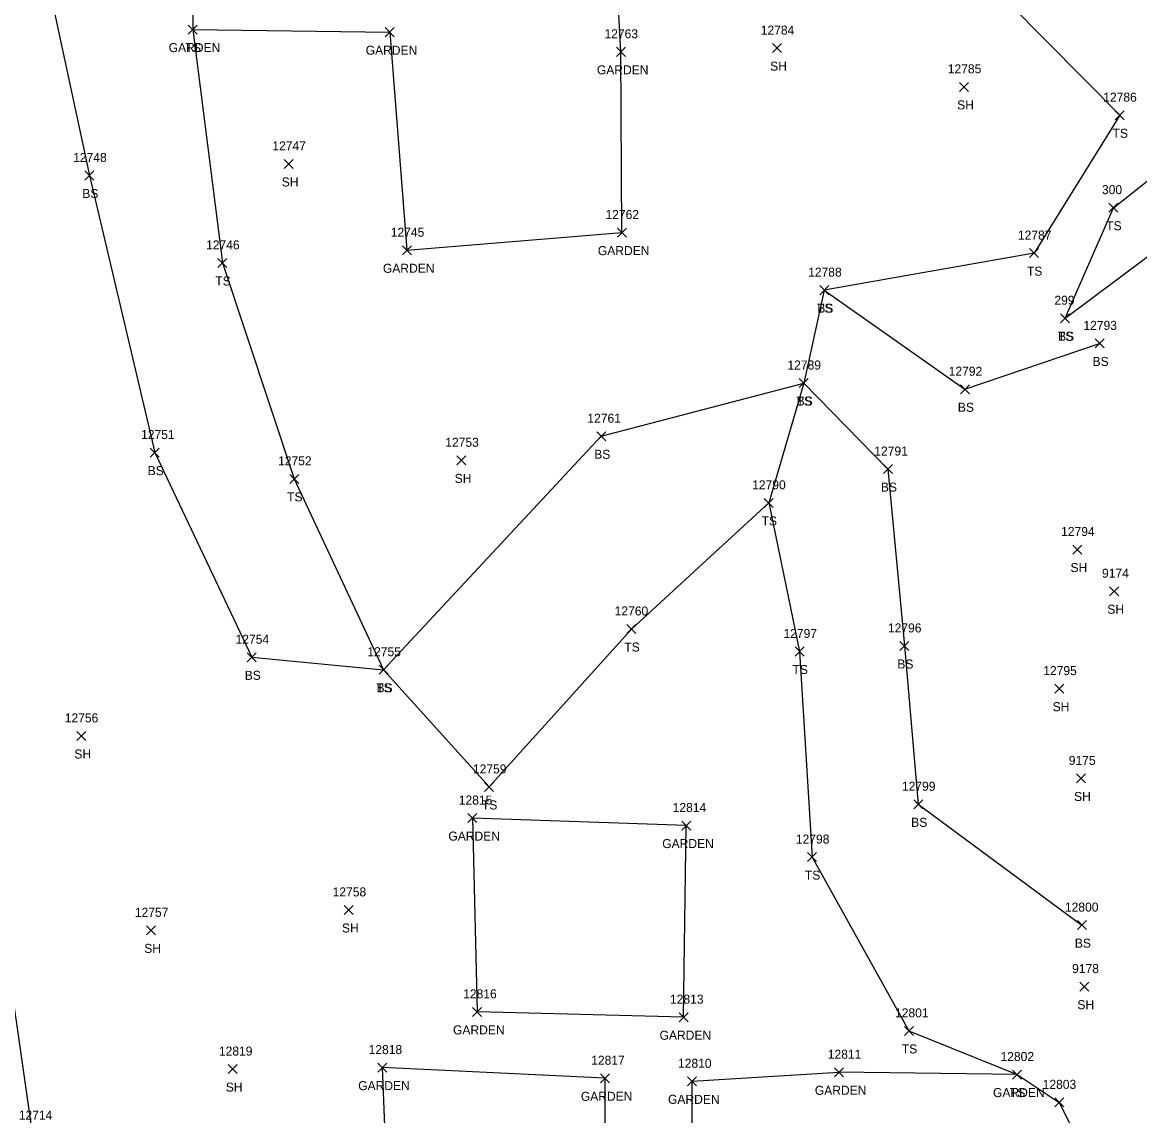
# Model space of a CAD drawing. Extents: x 1482574 to 1485769, y 580696 to 595649.
# Drawn here: x 1483303.5 to 1483551.2, y 584028.9 to 584271.3 of the extents above; entities that cross this region are included whole.
import ezdxf

# ---------------------------------------------------------------- set-up
doc = ezdxf.new("R2010")
doc.units = 0
for name, color, linetype in [('L_A', 7, 'Continuous'), ('L_I', 7, 'Continuous'), ('L_TIC', 7, 'Continuous'), ('LABL', 7, 'Continuous'), ('LAPB', 7, 'Continuous'), ('LELB', 7, 'Continuous')]:
    doc.layers.add(name, color=color, linetype=linetype)

msp = doc.modelspace()

# ---------------------------------------------------------------- linework, layer by layer
at = {"layer": 'L_TIC'}
for points in [[(1483340.25, 584268.75), (1483342.25, 584270.75)], [(1483342.25, 584268.75), (1483340.25, 584270.75)], [(1483340.25, 584268.75), (1483342.25, 584270.75)], [(1483342.25, 584268.75), (1483340.25, 584270.75)], [(1483383.93, 584268.17), (1483385.93, 584270.17)], [(1483385.93, 584268.17), (1483383.93, 584270.17)], [(1483469.79, 584264.63), (1483471.79, 584266.63)], [(1483471.79, 584264.63), (1483469.79, 584266.63)], [(1483435.19, 584263.81), (1483437.19, 584265.81)], [(1483437.19, 584263.81), (1483435.19, 584265.81)], [(1483511.25, 584256.04), (1483513.25, 584258.04)], [(1483513.25, 584256.04), (1483511.25, 584258.04)], [(1483545.78, 584249.75), (1483547.78, 584251.75)], [(1483547.78, 584249.75), (1483545.78, 584251.75)], [(1483361.5, 584238.95), (1483363.5, 584240.95)], [(1483363.5, 584238.95), (1483361.5, 584240.95)], [(1483317.33, 584236.38), (1483319.33, 584238.38)], [(1483319.33, 584236.38), (1483317.33, 584238.38)], [(1483544.38, 584229.24), (1483546.38, 584231.24)], [(1483546.38, 584229.24), (1483544.38, 584231.24)], [(1483435.41, 584223.72), (1483437.41, 584225.72)], [(1483437.41, 584223.72), (1483435.41, 584225.72)], [(1483387.75, 584219.8), (1483389.75, 584221.8)], [(1483389.75, 584219.8), (1483387.75, 584221.8)], [(1483526.8, 584219.16), (1483528.8, 584221.16)], [(1483528.8, 584219.16), (1483526.8, 584221.16)], [(1483346.85, 584216.99), (1483348.85, 584218.99)], [(1483348.85, 584216.99), (1483346.85, 584218.99)], [(1483480.29, 584210.95), (1483482.29, 584212.95)], [(1483482.29, 584210.95), (1483480.29, 584212.95)], [(1483480.29, 584210.95), (1483482.29, 584212.95)], [(1483482.29, 584210.95), (1483480.29, 584212.95)], [(1483533.67, 584204.72), (1483535.67, 584206.72)], [(1483535.67, 584204.72), (1483533.67, 584206.72)], [(1483533.67, 584204.72), (1483535.67, 584206.72)], [(1483535.67, 584204.72), (1483533.67, 584206.72)], [(1483541.32, 584199.14), (1483543.32, 584201.14)], [(1483543.32, 584199.14), (1483541.32, 584201.14)], [(1483475.71, 584190.35), (1483477.71, 584192.35)], [(1483477.71, 584190.35), (1483475.71, 584192.35)], [(1483475.71, 584190.35), (1483477.71, 584192.35)], [(1483477.71, 584190.35), (1483475.71, 584192.35)], [(1483511.45, 584188.97), (1483513.45, 584190.97)], [(1483513.45, 584188.97), (1483511.45, 584190.97)], [(1483430.83, 584178.55), (1483432.83, 584180.55)], [(1483432.83, 584178.55), (1483430.83, 584180.55)], [(1483331.82, 584174.92), (1483333.82, 584176.92)], [(1483333.82, 584174.92), (1483331.82, 584176.92)], [(1483399.84, 584173.21), (1483401.84, 584175.21)], [(1483401.84, 584173.21), (1483399.84, 584175.21)], [(1483494.39, 584171.27), (1483496.39, 584173.27)], [(1483496.39, 584171.27), (1483494.39, 584173.27)], [(1483362.77, 584169.1), (1483364.77, 584171.1)], [(1483364.77, 584169.1), (1483362.77, 584171.1)], [(1483467.97, 584163.78), (1483469.97, 584165.78)], [(1483469.97, 584163.78), (1483467.97, 584165.78)], [(1483467.97, 584163.78), (1483469.97, 584165.78)], [(1483469.97, 584163.78), (1483467.97, 584165.78)], [(1483536.38, 584153.43), (1483538.38, 584155.43)], [(1483538.38, 584153.43), (1483536.38, 584155.43)], [(1483544.55, 584144.18), (1483546.55, 584146.18)], [(1483546.55, 584144.18), (1483544.55, 584146.18)], [(1483437.53, 584135.8), (1483439.53, 584137.8)], [(1483439.53, 584135.8), (1483437.53, 584137.8)], [(1483474.82, 584130.81), (1483476.82, 584132.81)], [(1483476.82, 584130.81), (1483474.82, 584132.81)], [(1483498.04, 584132.04), (1483500.04, 584134.04)], [(1483500.04, 584132.04), (1483498.04, 584134.04)], [(1483353.34, 584129.52), (1483355.34, 584131.52)], [(1483355.34, 584129.52), (1483353.34, 584131.52)], [(1483382.56, 584126.76), (1483384.56, 584128.76)], [(1483384.56, 584126.76), (1483382.56, 584128.76)], [(1483382.56, 584126.76), (1483384.56, 584128.76)], [(1483384.56, 584126.76), (1483382.56, 584128.76)], [(1483532.42, 584122.57), (1483534.42, 584124.57)], [(1483534.42, 584122.57), (1483532.42, 584124.57)], [(1483315.52, 584112.08), (1483317.52, 584114.08)], [(1483317.52, 584112.08), (1483315.52, 584114.08)], [(1483405.97, 584100.77), (1483407.97, 584102.77)], [(1483407.97, 584100.77), (1483405.97, 584102.77)], [(1483537.18, 584102.66), (1483539.18, 584104.65)], [(1483539.18, 584102.66), (1483537.18, 584104.65)], [(1483501.1, 584096.92), (1483503.1, 584098.92)], [(1483503.1, 584096.92), (1483501.1, 584098.92)], [(1483402.26, 584093.87), (1483404.26, 584095.87)], [(1483404.26, 584093.87), (1483402.26, 584095.87)], [(1483449.68, 584092.21), (1483451.68, 584094.21)], [(1483451.68, 584092.21), (1483449.68, 584094.21)], [(1483477.57, 584085.21), (1483479.57, 584087.21)], [(1483479.57, 584085.21), (1483477.57, 584087.21)], [(1483374.86, 584073.49), (1483376.86, 584075.49)], [(1483376.86, 584073.49), (1483374.86, 584075.49)], [(1483331.01, 584068.96), (1483333.01, 584070.96)], [(1483333.01, 584068.96), (1483331.01, 584070.96)], [(1483537.39, 584070.12), (1483539.39, 584072.12)], [(1483539.39, 584070.12), (1483537.39, 584072.12)], [(1483537.92, 584056.48), (1483539.92, 584058.48)], [(1483539.92, 584056.48), (1483537.92, 584058.48)], [(1483403.29, 584050.88), (1483405.29, 584052.88)], [(1483405.29, 584050.88), (1483403.29, 584052.88)], [(1483403.29, 584050.88), (1483405.29, 584052.88)], [(1483405.29, 584050.88), (1483403.29, 584052.88)], [(1483449.09, 584049.7), (1483451.09, 584051.7)], [(1483451.09, 584049.7), (1483449.09, 584051.7)], [(1483449.09, 584049.7), (1483451.09, 584051.7)], [(1483451.09, 584049.7), (1483449.09, 584051.7)], [(1483499.06, 584046.67), (1483501.06, 584048.67)], [(1483501.06, 584046.67), (1483499.06, 584048.67)], [(1483349.1, 584038.19), (1483351.1, 584040.19)], [(1483351.1, 584038.19), (1483349.1, 584040.19)], [(1483382.27, 584038.52), (1483384.27, 584040.52)], [(1483384.27, 584038.52), (1483382.27, 584040.52)], [(1483483.51, 584037.49), (1483485.51, 584039.49)], [(1483485.51, 584037.49), (1483483.51, 584039.49)], [(1483483.51, 584037.49), (1483485.51, 584039.49)], [(1483485.51, 584037.49), (1483483.51, 584039.49)], [(1483523.02, 584036.98), (1483525.02, 584038.98)], [(1483525.02, 584036.98), (1483523.02, 584038.98)], [(1483523.02, 584036.98), (1483525.02, 584038.98)], [(1483525.02, 584036.98), (1483523.02, 584038.98)], [(1483523.02, 584036.98), (1483525.02, 584038.98)], [(1483525.02, 584036.98), (1483523.02, 584038.98)], [(1483431.63, 584036.16), (1483433.63, 584038.16)], [(1483433.63, 584036.16), (1483431.63, 584038.16)], [(1483431.63, 584036.16), (1483433.63, 584038.16)], [(1483433.63, 584036.16), (1483431.63, 584038.16)], [(1483450.96, 584035.48), (1483452.96, 584037.48)], [(1483452.96, 584035.48), (1483450.96, 584037.48)], [(1483532.37, 584030.81), (1483534.37, 584032.81)], [(1483534.37, 584030.81), (1483532.37, 584032.81)]]:
    msp.add_lwpolyline(points, dxfattribs=at)
at = {"layer": 'LABL'}
msp.add_lwpolyline([(1483394.52, 583701.54), (1483378.78, 583697.63), (1483343.29, 583703.14), (1483301.67, 583712.41), (1483293.63, 583734.31), (1483276.51, 583774.78), (1483276.19, 583792.36), (1483259.44, 583835.5), (1483272.38, 583851.57), (1483292.72, 583877.01), (1483282.93, 583893.84), (1483282.88, 583931.31), (1483295.4, 583953.05), (1483307.02, 583967.87), (1483326.97, 583980.82), (1483315.05, 584002.21), (1483305.71, 584025), (1483298.43, 584075.62), (1483282.46, 584112.42), (1483271.73, 584136.29), (1483267.64, 584172.46), (1483257.72, 584213.12), (1483243.91, 584266.28)], dxfattribs=at)
at = {"layer": 'LAPB'}
for points in [[(1483341.27, 584315.86), (1483341.25, 584269.75), (1483384.93, 584269.17), (1483388.75, 584220.8), (1483436.41, 584224.72), (1483436.19, 584264.81), (1483433.58, 584313.25), (1483388.77, 584313.39)], [(1483450.09, 584050.7), (1483450.68, 584093.21), (1483403.26, 584094.87), (1483404.29, 584051.88)], [(1483450.09, 584050.7), (1483404.29, 584051.88)], [(1483432.63, 584037.16), (1483383.27, 584039.52), (1483385.43, 583985.99), (1483432.78, 583984.48)], [(1483524.02, 584037.98), (1483533.37, 584031.81), (1483544.09, 584010.5), (1483530.42, 583992.55), (1483513.08, 583984.49), (1483491.85, 583983.07), (1483489.04, 583983.76), (1483451.99, 583984.57), (1483451.96, 584036.48), (1483484.51, 584038.49)], [(1483524.02, 584037.98), (1483484.51, 584038.49)], [(1483432.63, 584037.16), (1483432.78, 583984.48)]]:
    msp.add_lwpolyline(points, dxfattribs=at)
at = {"layer": 'LELB'}
for points in [[(1483534.67, 584205.72), (1483545.38, 584230.24), (1483583.97, 584260.81), (1483583.29, 584285.23), (1483584.77, 584318.36), (1483584.87, 584348.03), (1483587.75, 584385.12)], [(1483534.67, 584205.72), (1483558.93, 584223.82), (1483599.73, 584253.41), (1483603.9, 584279.95), (1483601.9, 584313.9), (1483600.81, 584346.58), (1483604.57, 584371.69)], [(1483433.58, 584313.25), (1483462.95, 584315.73), (1483489.78, 584308.43), (1483546.78, 584250.75), (1483527.8, 584220.16), (1483481.29, 584211.95), (1483476.71, 584191.35), (1483468.97, 584164.78)], [(1483305.98, 584295.16), (1483318.33, 584237.38), (1483332.82, 584175.92), (1483354.34, 584130.52), (1483383.56, 584127.76), (1483431.83, 584179.55), (1483476.71, 584191.35), (1483495.39, 584172.27), (1483499.04, 584133.04), (1483502.1, 584097.92), (1483538.39, 584071.12)], [(1483341.25, 584269.75), (1483347.85, 584217.99), (1483363.77, 584170.1), (1483383.56, 584127.76), (1483406.97, 584101.77), (1483438.53, 584136.8), (1483468.97, 584164.78), (1483475.82, 584131.81), (1483478.57, 584086.21), (1483500.06, 584047.67), (1483524.02, 584037.98)], [(1483481.29, 584211.95), (1483512.45, 584189.97), (1483542.32, 584200.14)]]:
    msp.add_lwpolyline(points, dxfattribs=at)

# ---------------------------------------------------------------- texts
at = {"layer": 'L_A'}
for s, p in [('GARDEN', (1483335.92, 584264.75)), ('TS', (1483339.66, 584264.75)), ('GARDEN', (1483379.6, 584264.17)), ('GARDEN', (1483430.86, 584259.81)), ('SH', (1483469.28, 584260.63)), ('SH', (1483510.74, 584252.04)), ('TS', (1483545.19, 584245.75)), ('SH', (1483360.99, 584234.95)), ('BS', (1483316.77, 584232.38)), ('TS', (1483543.79, 584225.24)), ('GARDEN', (1483431.08, 584219.72)), ('GARDEN', (1483383.42, 584215.8)), ('TS', (1483526.21, 584215.16)), ('TS', (1483346.26, 584212.99)), ('TS', (1483479.7, 584206.95)), ('BS', (1483479.73, 584206.95)), ('TS', (1483533.08, 584200.72)), ('BS', (1483533.11, 584200.72)), ('BS', (1483540.76, 584195.14)), ('TS', (1483475.12, 584186.35)), ('BS', (1483475.15, 584186.35)), ('BS', (1483510.89, 584184.97)), ('BS', (1483430.27, 584174.55)), ('BS', (1483331.26, 584170.92)), ('SH', (1483399.33, 584169.21)), ('TS', (1483362.18, 584165.1)), ('BS', (1483493.83, 584167.27)), ('TS', (1483467.38, 584159.78)), ('TS', (1483467.38, 584159.78)), ('SH', (1483535.87, 584149.43)), ('SH', (1483544.04, 584140.18)), ('TS', (1483436.94, 584131.8)), ('BS', (1483497.48, 584128.04)), ('BS', (1483352.78, 584125.52)), ('TS', (1483474.23, 584126.81)), ('TS', (1483381.97, 584122.76)), ('BS', (1483382, 584122.76)), ('SH', (1483531.91, 584118.57)), ('SH', (1483315.01, 584108.08)), ('SH', (1483536.67, 584098.66)), ('TS', (1483405.38, 584096.77)), ('BS', (1483500.54, 584092.92)), ('GARDEN', (1483397.93, 584089.87)), ('GARDEN', (1483445.35, 584088.21)), ('TS', (1483476.98, 584081.21)), ('SH', (1483374.35, 584069.49)), ('BS', (1483536.83, 584066.12)), ('SH', (1483330.5, 584064.96)), ('SH', (1483537.4, 584052.48)), ('GARDEN', (1483398.96, 584046.88)), ('GARDEN', (1483398.96, 584046.88)), ('GARDEN', (1483444.76, 584045.7)), ('GARDEN', (1483444.76, 584045.7)), ('TS', (1483498.47, 584042.67)), ('SH', (1483348.58, 584034.19)), ('GARDEN', (1483377.94, 584034.52)), ('GARDEN', (1483427.3, 584032.16)), ('GARDEN', (1483427.3, 584032.16)), ('GARDEN', (1483446.63, 584031.48)), ('GARDEN', (1483479.18, 584033.49)), ('GARDEN', (1483479.18, 584033.49)), ('GARDEN', (1483518.69, 584032.98)), ('GARDEN', (1483518.69, 584032.98)), ('TS', (1483522.43, 584032.98))]:
    msp.add_text(s, height=2, dxfattribs=at).set_placement(p)
at = {"layer": 'L_I'}
for s, p in [('12763', (1483432.55, 584267.81)), ('12784', (1483467.2, 584268.63)), ('12785', (1483508.66, 584260.04)), ('12786', (1483543.13, 584253.75)), ('12747', (1483358.91, 584242.95)), ('12748', (1483314.74, 584240.38)), ('300', (1483542.85, 584233.24)), ('12762', (1483432.77, 584227.72)), ('12745', (1483385.16, 584223.8)), ('12787', (1483524.21, 584223.16)), ('12746', (1483344.21, 584220.99)), ('12788', (1483477.7, 584214.95)), ('12788', (1483477.7, 584214.95)), ('299', (1483532.3, 584208.72)), ('299', (1483532.3, 584208.72)), ('12793', (1483538.73, 584203.14)), ('12789', (1483473.11, 584194.35)), ('12789', (1483473.11, 584194.35)), ('12792', (1483508.86, 584192.97)), ('12761', (1483428.75, 584182.55)), ('12751', (1483329.8, 584178.92)), ('12753', (1483397.25, 584177.21)), ('12791', (1483492.37, 584175.27)), ('12752', (1483360.18, 584173.1)), ('12790', (1483465.29, 584167.78)), ('12790', (1483465.29, 584167.78)), ('12794', (1483533.79, 584157.43)), ('9174', (1483542.86, 584148.18)), ('12760', (1483434.8, 584139.8)), ('12796', (1483495.39, 584136.04)), ('12754', (1483350.75, 584133.52)), ('12797', (1483472.23, 584134.81)), ('12755', (1483379.97, 584130.76)), ('12755', (1483379.97, 584130.76)), ('12795', (1483529.83, 584126.57)), ('12756', (1483312.88, 584116.08)), ('9175', (1483535.49, 584106.66)), ('12759', (1483403.38, 584104.77)), ('12799', (1483498.5, 584100.92)), ('12815', (1483400.24, 584097.87)), ('12814', (1483447.66, 584096.21)), ('12798', (1483474.98, 584089.21)), ('12758', (1483372.27, 584077.49)), ('12800', (1483534.63, 584074.12)), ('12757', (1483328.42, 584072.96)), ('9178', (1483536.22, 584060.48)), ('12816', (1483401.21, 584054.88)), ('12816', (1483401.21, 584054.88)), ('12813', (1483447.07, 584053.7)), ('12813', (1483447.07, 584053.7)), ('12801', (1483496.96, 584050.67)), ('12819', (1483347.06, 584042.19)), ('12818', (1483380.25, 584042.52)), ('12811', (1483482.05, 584041.49)), ('12811', (1483482.05, 584041.49)), ('12817', (1483429.6, 584040.16)), ('12817', (1483429.6, 584040.16)), ('12810', (1483448.85, 584039.48)), ('12802', (1483520.35, 584040.98)), ('12802', (1483520.35, 584040.98)), ('12802', (1483520.35, 584040.98)), ('12803', (1483529.7, 584034.81)), ('12714', (1483302.69, 584028))]:
    msp.add_text(s, height=2, dxfattribs=at).set_placement(p)

doc.saveas('drawing.dxf')
